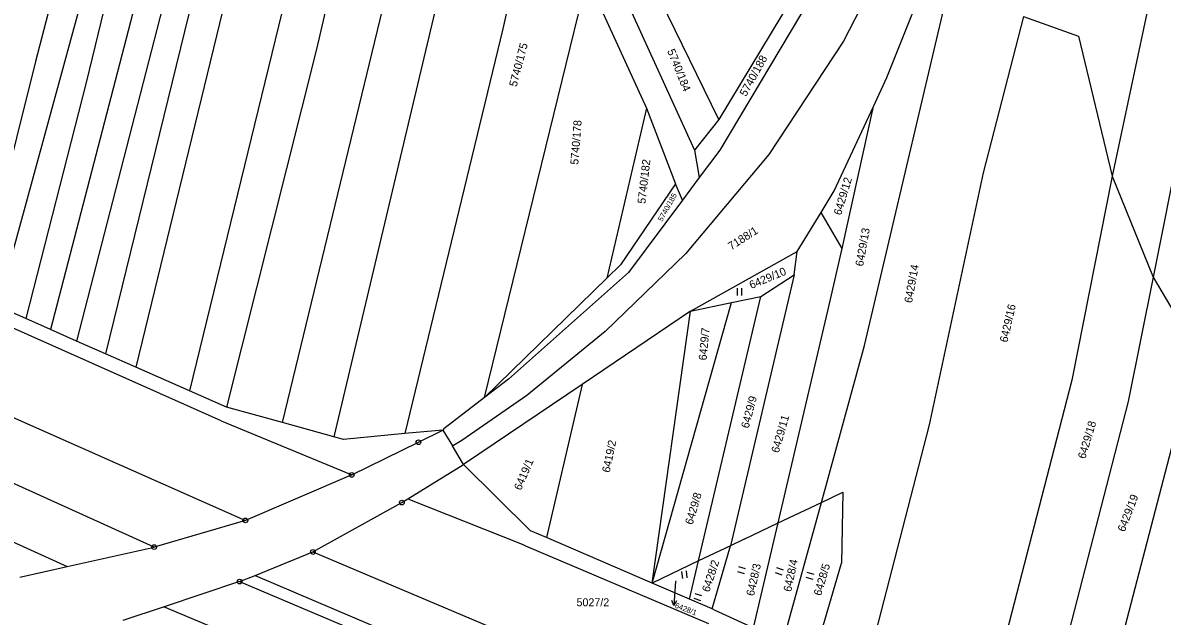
# Model space of a CAD drawing. Extents: x -593183 to -588034, y -1130415 to -1124994.
# Drawn here: x -590519.7 to -590277.5, y -1127126.3 to -1127000.3 of the extents above; entities that cross this region are included whole.
import ezdxf

# ---------------------------------------------------------------- set-up
doc = ezdxf.new("R2010")
doc.units = 0
for name, color, linetype in [('Vrstva 1', 7, 'Continuous'), ('Vrstva 10', 7, 'Continuous'), ('Vrstva 16', 7, 'Continuous'), ('Vrstva 18', 7, 'Continuous'), ('Vrstva 24', 7, 'Continuous'), ('Vrstva 25', 7, 'Continuous')]:
    doc.layers.add(name, color=color, linetype=linetype)

msp = doc.modelspace()

# ---------------------------------------------------------------- linework, layer by layer
at = {"layer": 'Vrstva 1'}
for p, q in [((-590429.38, -1126887.18), (-590457.25, -1127005.89)), ((-590259.93, -1126900.33), (-590288.18, -1127032.8)), ((-590481.34, -1126911.23), (-590506.18, -1127012.92)), ((-590446.28, -1126923.11), (-590484.26, -1127078.39)), ((-590418.51, -1126940.5), (-590453.57, -1127088.18)), ((-590464.48, -1127085.16), (-590435.31, -1126964.82)), ((-590409.62, -1126965.34), (-590417.65, -1127001.57)), ((-590506.35, -1126967.6), (-590516.93, -1127008.47)), ((-590477.68, -1126971.15), (-590502.04, -1127070.55)), ((-590399.41, -1126977.86), (-590376.94, -1127027.3)), ((-590336.06, -1127011.9), (-590324.48, -1126982.93)), ((-590346.66, -1126985.49), (-590371.54, -1127027.3)), ((-590340.78, -1127068.77), (-590321.07, -1126985.17)), ((-590352.54, -1126989), (-590371.72, -1127020.81)), ((-590494.67, -1126991.88), (-590513.74, -1127065.39)), ((-590421.54, -1127079.85), (-590399.74, -1126990.73)), ((-590399.74, -1126990.73), (-590387.1, -1127018.38)), ((-590506.88, -1126994.27), (-590525.02, -1127060.41)), ((-590475.86, -1126992.27), (-590495.62, -1127073.38)), ((-590371.72, -1127020.81), (-590384.14, -1126995.38)), ((-590489.93, -1126997), (-590508.22, -1127067.83)), ((-590307.01, -1126998.95), (-590315.56, -1127032.12)), ((-590307.01, -1126998.95), (-590295.3, -1127003.11)), ((-590417.65, -1127001.57), (-590438.48, -1127087.5)), ((-590295.3, -1127003.11), (-590288.18, -1127032.8)), ((-590457.25, -1127005.89), (-590476.38, -1127081.87)), ((-590516.93, -1127008.47), (-590529.46, -1127058.45)), ((-590506.18, -1127012.92), (-590519.01, -1127063.06)), ((-590338.9, -1127018.04), (-590336.06, -1127011.9)), ((-590387.1, -1127018.38), (-590395.52, -1127054.51)), ((-590387.1, -1127018.38), (-590380.95, -1127034.42)), ((-590347.21, -1127035.97), (-590338.9, -1127018.04)), ((-590345.56, -1127048.2), (-590338.9, -1127018.04)), ((-590371.72, -1127020.81), (-590376.94, -1127027.3)), ((-590273.62, -1127025.17), (-590279.46, -1127054.28)), ((-590376.94, -1127027.3), (-590375.91, -1127033.14)), ((-590371.54, -1127027.3), (-590375.91, -1127033.14)), ((-590693.83, -1127032.34), (-590510.23, -1127115.73)), ((-590638.15, -1127032.38), (-590472.36, -1127105.93)), ((-590375.91, -1127033.14), (-590379.5, -1127037.94)), ((-590315.56, -1127032.12), (-590327.06, -1127085.61)), ((-590288.18, -1127032.8), (-590296.77, -1127076.12)), ((-590288.18, -1127032.8), (-590279.46, -1127054.28)), ((-590380.95, -1127034.42), (-590392.62, -1127051.68)), ((-590379.5, -1127037.94), (-590380.95, -1127034.42)), ((-590379.5, -1127037.94), (-590390.95, -1127053.25)), ((-590349.97, -1127040.56), (-590347.21, -1127035.97)), ((-590355.1, -1127048.82), (-590349.97, -1127040.56)), ((-590345.56, -1127048.2), (-590349.97, -1127040.56)), ((-590491.74, -1127111.59), (-590643.44, -1127043.08)), ((-590377.74, -1127061.49), (-590355.1, -1127048.82)), ((-590355.73, -1127053.81), (-590355.1, -1127048.82)), ((-590348.08, -1127059.27), (-590345.56, -1127048.2)), ((-590477.53, -1127084.81), (-590553.02, -1127051.13)), ((-590392.62, -1127051.68), (-590395.52, -1127054.51)), ((-590395.52, -1127054.51), (-590421.54, -1127079.85)), ((-590390.95, -1127053.25), (-590416.45, -1127075.94)), ((-590355.73, -1127053.81), (-590369.3, -1127111.31)), ((-590362.85, -1127058.37), (-590355.73, -1127053.81)), ((-590279.46, -1127054.28), (-590284.75, -1127080.65)), ((-590279.46, -1127054.28), (-590270.15, -1127070.07)), ((-590385.89, -1127119.24), (-590369.02, -1127059.66)), ((-590377.74, -1127061.49), (-590369.02, -1127059.66)), ((-590376.07, -1127114.54), (-590362.85, -1127058.37)), ((-590369.02, -1127059.66), (-590362.85, -1127058.37)), ((-590359.14, -1127106.47), (-590348.08, -1127059.27)), ((-590519.01, -1127063.06), (-590525.02, -1127060.41)), ((-590377.74, -1127061.49), (-590400.81, -1127077.05)), ((-590385.89, -1127119.24), (-590377.74, -1127061.49)), ((-590513.74, -1127065.39), (-590519.01, -1127063.06)), ((-590508.22, -1127067.83), (-590513.74, -1127065.39)), ((-590502.04, -1127070.55), (-590508.22, -1127067.83)), ((-590349.96, -1127102.1), (-590340.78, -1127068.77)), ((-590495.62, -1127073.38), (-590502.04, -1127070.55)), ((-590484.26, -1127078.39), (-590495.62, -1127073.38)), ((-590416.45, -1127075.94), (-590421.54, -1127079.85)), ((-590296.77, -1127076.12), (-590316.06, -1127150.75)), ((-590476.38, -1127081.87), (-590484.26, -1127078.39)), ((-590400.81, -1127077.05), (-590425.8, -1127093.9)), ((-590400.81, -1127077.05), (-590408.39, -1127109.56)), ((-590421.54, -1127079.85), (-590430.2, -1127086.5)), ((-590284.75, -1127080.65), (-590304.25, -1127156.14)), ((-590294.05, -1127161.45), (-590272.98, -1127080.97)), ((-590464.48, -1127085.16), (-590476.38, -1127081.87)), ((-590477.53, -1127084.81), (-590449.75, -1127096.27)), ((-590453.57, -1127088.18), (-590464.48, -1127085.16)), ((-590327.06, -1127085.61), (-590340.92, -1127139.41)), ((-590451.51, -1127088.75), (-590453.57, -1127088.18)), ((-590438.48, -1127087.5), (-590451.51, -1127088.75)), ((-590430.37, -1127086.73), (-590438.48, -1127087.5)), ((-590435.58, -1127089.33), (-590430.37, -1127086.73)), ((-590430.2, -1127086.5), (-590430.37, -1127086.73)), ((-590430.37, -1127086.73), (-590428.34, -1127090.12)), ((-590449.75, -1127096.27), (-590435.58, -1127089.33)), ((-590425.97, -1127094.08), (-590428.34, -1127090.12)), ((-590437.85, -1127101.37), (-590425.97, -1127094.08)), ((-590425.8, -1127093.9), (-590425.97, -1127094.08)), ((-590411.75, -1127108.11), (-590425.97, -1127094.08)), ((-590449.75, -1127096.27), (-590472.36, -1127105.93)), ((-590349.96, -1127102.1), (-590345.42, -1127099.94)), ((-590345.42, -1127099.94), (-590345.71, -1127114.99)), ((-590458, -1127112.63), (-590439.1, -1127102.13)), ((-590439.1, -1127102.13), (-590437.85, -1127101.37)), ((-590437.85, -1127101.37), (-590413.56, -1127110.99)), ((-590359.14, -1127106.47), (-590349.96, -1127102.1)), ((-590358.08, -1127131.58), (-590349.96, -1127102.1)), ((-590472.36, -1127105.93), (-590491.74, -1127111.59)), ((-590408.39, -1127109.56), (-590411.75, -1127108.11)), ((-590366.39, -1127109.92), (-590359.14, -1127106.47)), ((-590364.36, -1127128.72), (-590359.14, -1127106.47)), ((-590385.89, -1127119.24), (-590408.39, -1127109.56)), ((-590366.39, -1127109.92), (-590369.3, -1127111.31)), ((-590510.23, -1127115.73), (-590491.74, -1127111.59)), ((-590470.29, -1127117.59), (-590458, -1127112.63)), ((-590458, -1127112.63), (-590353.94, -1127156.49)), ((-590413.56, -1127110.99), (-590412.8, -1127111.33)), ((-590412.8, -1127111.33), (-590373.96, -1127127.8)), ((-590369.3, -1127111.31), (-590376.07, -1127114.54)), ((-590373.15, -1127124.72), (-590369.3, -1127111.31)), ((-590376.07, -1127114.54), (-590385.89, -1127119.24)), ((-590377.97, -1127122.65), (-590376.07, -1127114.54)), ((-590351.42, -1127134.62), (-590345.71, -1127114.99)), ((-590520.31, -1127117.98), (-590510.23, -1127115.73)), ((-590473.59, -1127118.92), (-590470.29, -1127117.59)), ((-590470.29, -1127117.59), (-590344.59, -1127171.03)), ((-590473.59, -1127118.92), (-590489.61, -1127124.25)), ((-590473.59, -1127118.92), (-590344.02, -1127173.55)), ((-590377.97, -1127122.65), (-590385.89, -1127119.24)), ((-590373.15, -1127124.72), (-590377.97, -1127122.65)), ((-590489.61, -1127124.25), (-590498.36, -1127127.16)), ((-590489.61, -1127124.25), (-590339.34, -1127187.29)), ((-590372.75, -1127124.89), (-590373.15, -1127124.72)), ((-590372.75, -1127124.89), (-590364.36, -1127128.72))]:
    msp.add_line(p, q, dxfattribs=at)
at = {"layer": 'Vrstva 10'}
for p, q in [((-590332.09, -1126978.28), (-590345.29, -1127004.17)), ((-590345.29, -1127004.17), (-590361.15, -1127028.19)), ((-590361.15, -1127028.19), (-590378.83, -1127049.35)), ((-590378.83, -1127049.35), (-590395.93, -1127065.82)), ((-590395.93, -1127065.82), (-590412.54, -1127079.41)), ((-590412.54, -1127079.41), (-590426.33, -1127088.94)), ((-590428.12, -1127089.99), (-590428.34, -1127090.12)), ((-590426.33, -1127088.94), (-590428.12, -1127089.99))]:
    msp.add_line(p, q, dxfattribs=at)
at = {"layer": 'Vrstva 16'}
msp.add_line((-590380.93, -1127118.85), (-590381.08, -1127120.98), dxfattribs=at)
at = {"layer": 'Vrstva 24'}
for centre, radius in [((-590435.58, -1127089.33), 0.5), ((-590435.58, -1127089.33), 0.0327), ((-590449.75, -1127096.27), 0.5), ((-590449.75, -1127096.27), 0.0327), ((-590439.1, -1127102.13), 0.5), ((-590439.1, -1127102.13), 0.0327), ((-590472.36, -1127105.93), 0.5), ((-590472.36, -1127105.93), 0.0327), ((-590491.74, -1127111.59), 0.5), ((-590491.74, -1127111.59), 0.0327), ((-590458, -1127112.63), 0.5), ((-590458, -1127112.63), 0.0327), ((-590473.59, -1127118.92), 0.5), ((-590473.59, -1127118.92), 0.0327)]:
    msp.add_circle(centre, radius, dxfattribs=at)
at = {"layer": 'Vrstva 25'}
for p, q in [((-590367.87, -1127056.64), (-590367.87, -1127058.14)), ((-590366.84, -1127058.14), (-590366.84, -1127056.64)), ((-590379.65, -1127116.74), (-590379.49, -1127118.23)), ((-590378.47, -1127118.12), (-590378.64, -1127116.63)), ((-590367.8, -1127116.79), (-590366.36, -1127117.21)), ((-590366.07, -1127116.23), (-590367.51, -1127115.81)), ((-590359.78, -1127116.95), (-590358.37, -1127117.46)), ((-590358.02, -1127116.5), (-590359.42, -1127115.99)), ((-590351.51, -1127117.4), (-590352.95, -1127116.98)), ((-590353.24, -1127117.96), (-590351.8, -1127118.38)), ((-590381.08, -1127120.98), (-590381.3, -1127123.97)), ((-590377.07, -1127122.45), (-590375.64, -1127122.92)), ((-590375.33, -1127121.95), (-590376.75, -1127121.48))]:
    msp.add_line(p, q, dxfattribs=at)
msp.add_lwpolyline([(-590380.73, -1127123.01), (-590381.3, -1127123.97), (-590381.72, -1127122.94)], dxfattribs=at)

# ---------------------------------------------------------------- texts
at = {"layer": 'Vrstva 16'}
msp.add_text('6428/1', height=1.14, rotation=339.0071, dxfattribs=at).set_placement((-590381.19, -1127124.41))
at = {"layer": 'Vrstva 18'}
for s, height, rotation, p in [('5740/175', 1.7, 75.3657, (-590414.71, -1127013.96)), ('5740/184', 1.7, 291.823, (-590382.75, -1127006.22)), ('5740/188', 1.7, 60.9835, (-590365.97, -1127016.04)), ('5740/178', 1.7, 85.5553, (-590401.62, -1127030.44)), ('5740/182', 1.7, 83.4395, (-590387.36, -1127038.76)), ('6429/12', 1.7, 73.4473, (-590345.77, -1127041.24)), ('5740/185', 1.14, 60.9848, (-590383.78, -1127042.56)), ('7188/1', 1.7, 32.7111, (-590369.1, -1127048.59)), ('6429/13', 1.7, 79.8187, (-590341.1, -1127052.07)), ('6429/10', 1.7, 22.4816, (-590364.85, -1127056.81)), ('6429/14', 1.7, 79.8579, (-590330.69, -1127059.84)), ('6429/16', 1.7, 77.134, (-590310.44, -1127068.23)), ('6429/7', 1.7, 84.6939, (-590374.36, -1127072)), ('6429/9', 1.7, 75.0058, (-590365.42, -1127086.49)), ('6429/11', 1.7, 74.0377, (-590359.02, -1127091.71)), ('6429/18', 1.7, 73.3224, (-590293.88, -1127092.98)), ('6419/2', 1.7, 78.2696, (-590394.93, -1127095.87)), ('6419/1', 1.7, 66.8419, (-590413.8, -1127099.67)), ('6429/8', 1.7, 73.5194, (-590377.34, -1127106.96)), ('6429/19', 1.7, 68.9504, (-590285.51, -1127108.48)), ('6428/2', 1.7, 71.8918, (-590373.78, -1127121.27)), ('6428/3', 1.7, 77.3425, (-590364.3, -1127122.08)), ('6428/4', 1.7, 78.1046, (-590356.39, -1127121.19)), ('6428/5', 1.7, 73.6171, (-590350.02, -1127122.04))]:
    msp.add_text(s, height=height, rotation=rotation, dxfattribs=at).set_placement(p)
for s, height, p in [('6428/1', 0.1, (-590380.93, -1127118.85)), ('5027/2', 1.7, (-590401.99, -1127124.16))]:
    msp.add_text(s, height=height, dxfattribs=at).set_placement(p)

doc.saveas('drawing.dxf')
